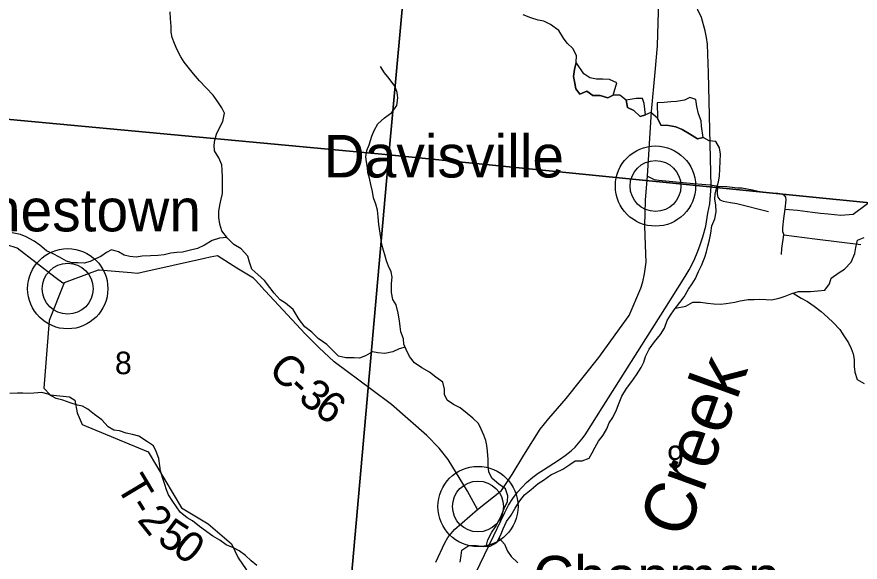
# Model space of a CAD drawing. Extents: x 1715311 to 2083412, y 146837 to 553079.
# Drawn here: x 1930397 to 1938656, y 396167 to 401506 of the extents above; entities that cross this region are included whole.
import ezdxf

# ---------------------------------------------------------------- set-up
doc = ezdxf.new("R2010")
doc.units = 0
for name, color, linetype in [('GM_X_County_Road', 7, 'Continuous'), ('GM_X_County_Road_Text', 7, 'Continuous'), ('GM_X_Minor_Lake', 7, 'Continuous'), ('GM_X_Minor_River', 7, 'Continuous'), ('GM_X_Minor_River_Text', 7, 'Continuous'), ('GM_X_Rail_Line', 7, 'Continuous'), ('GM_X_Section', 7, 'Continuous'), ('GM_X_Section_Text', 7, 'Continuous'), ('GM_X_State_Route', 7, 'Continuous'), ('GM_X_Township_Road', 7, 'Continuous'), ('GM_X_Township_Road_Text', 7, 'Continuous'), ('GM_X_Township_Subdivision', 7, 'Continuous'), ('GM_X_Unincorporated', 7, 'Continuous'), ('GM_X_Unincorporated_Location', 7, 'Continuous'), ('GM_X_Unincorporated_Text', 7, 'Continuous')]:
    doc.layers.add(name, color=color, linetype=linetype)

msp = doc.modelspace()

# ---------------------------------------------------------------- linework, layer by layer
at = {"layer": 'GM_X_County_Road'}
msp.add_lwpolyline([(1934908.2, 396682.1), (1934811.1, 396861.1), (1934620, 397170.6), (1934532.1, 397282.8), (1934410.8, 397407.2), (1934066, 397709.9), (1933874, 397853.2), (1933505.2, 398126.8), (1933354.7, 398267.8), (1933220, 398402.6), (1932787.2, 398869.5), (1932785.1, 398871.3), (1932713.9, 398946.4), (1932551, 399046.7), (1932362.9, 399165.8), (1932291.7, 399154.1), (1932235.1, 399141.4), (1931621.1, 399003.1), (1931579.7, 398993.7), (1931517.3, 398998.9), (1931203.7, 399024.9), (1931192.6, 399025.8), (1931104.6, 398993.3), (1930858.6, 398902.3), (1930845.6, 398897.5), (1930773.5, 398953.1), (1930399.6, 399241.5), (1930398.3, 399242.4), (1930299.5, 399272.6)], dxfattribs=at)
at = {"layer": 'GM_X_Minor_Lake'}
for points in [[(1935875.4, 401060.3), (1935859.2, 400990.3), (1935848.9, 400922.2), (1935860.7, 400856.1), (1935872.5, 400802), (1935912.3, 400747.8), (1935980.3, 400779.6), (1936038.1, 400737.4), (1936110.1, 400737.1), (1936183.9, 400714.8), (1936238, 400738.7)], [(1936238, 400738.7), (1936272.3, 400858.7), (1936202.5, 400893), (1936134.6, 400897.2), (1936072.7, 400897.4), (1936008.7, 400909.7), (1935950.9, 400947.9), (1935875.4, 401060.3)], [(1936555, 400547.4), (1936541.4, 400657.6), (1936523.6, 400707.7), (1936463.7, 400707.9), (1936365.7, 400690.2)], [(1936365.7, 400690.2), (1936377.4, 400620.1), (1936441.3, 400587.8), (1936503, 400529.6), (1936555, 400547.4)], [(1937119.8, 400325.2), (1937104.2, 400437.4), (1937098.3, 400487.5), (1937072.6, 400557.7), (1937056.9, 400627.8), (1937047.1, 400695.9), (1936989.2, 400716.1), (1936935.2, 400690.3), (1936859.2, 400678.5), (1936801.2, 400672.7), (1936737.3, 400666.9), (1936669.3, 400663.1), (1936670.8, 400515)], [(1936670.8, 400515), (1936704.5, 400444.8), (1936778.5, 400442.5), (1936850.4, 400428.3), (1936914.2, 400404), (1936986, 400359.7), (1937063.8, 400311.4), (1937119.8, 400325.2)]]:
    msp.add_lwpolyline(points, dxfattribs=at)
at = {"layer": 'GM_X_Minor_River'}
for points in [[(1933028.8, 398702.2), (1932976.1, 398736.5), (1932916.6, 398799), (1932875.1, 398855.3), (1932821.6, 398923.8), (1932756.1, 398984.3), (1932698.5, 399034.8), (1932674.9, 399103), (1932659.4, 399163.2), (1932593.9, 399235.7), (1932522.3, 399278.2), (1932458.8, 399340.7), (1932405.3, 399411.2), (1932385.8, 399475.4), (1932374.3, 399541.5), (1932374.6, 399599.6), (1932385.1, 399661.6), (1932397.5, 399721.6), (1932411.8, 399777.6), (1932410.2, 399829.7), (1932410.9, 399937.8), (1932407.4, 400003.9), (1932403.7, 400058), (1932374.2, 400126.3), (1932332.8, 400194.7), (1932329.1, 400248.7), (1932335.5, 400298.8), (1932351.8, 400356.7), (1932384.3, 400426.6), (1932412.6, 400480.5), (1932429.2, 400564.5), (1932403.5, 400614.7), (1932364, 400675), (1932318.5, 400739.4), (1932251, 400810), (1932185.6, 400880.5), (1932128.1, 400947), (1932086.5, 400997.3), (1932037, 401061.7), (1932003.4, 401114), (1931965.9, 401184.3), (1931942.3, 401244.6), (1931916.7, 401304.8), (1931909.1, 401357), (1931907.5, 401411), (1931902, 401491.2), (1931898.5, 401555.3)], [(1935675.8, 397044.3), (1935745.8, 397076.1), (1935813.9, 397121.9), (1935866, 397159.8), (1935933.9, 397159.6), (1936002, 397185.4), (1936032.1, 397237.3), (1936062.3, 397293.3), (1936092.4, 397351.2), (1936138.6, 397411.2), (1936174.8, 397473.1), (1936199, 397529.1), (1936233.1, 397583), (1936269.3, 397657), (1936297.6, 397727), (1936323.8, 397791), (1936368, 397866.9), (1936420.2, 397934.8), (1936464.4, 398000.7), (1936512.6, 398072.7), (1936536.7, 398124.6), (1936554.9, 398180.6), (1936591.1, 398250.6), (1936643.3, 398324.5), (1936701.5, 398394.4), (1936739.7, 398458.3), (1936767.9, 398532.3), (1936798.1, 398584.3), (1936834.2, 398636.2), (1936890.4, 398710.1), (1936932.6, 398764), (1936976.8, 398840), (1937010.9, 398891.9), (1937043.1, 398943.9), (1937073.3, 399011.9), (1937101.5, 399071.8), (1937133.7, 399151.8), (1937151.9, 399205.8), (1937166.1, 399261.8), (1937180.3, 399323.9), (1937194.5, 399387.9), (1937204.7, 399459.9), (1937232.9, 399529.9), (1937245.2, 399596), (1937241.4, 399664.1), (1937233.6, 399720.1), (1937235.8, 399770.2), (1937249.9, 399824.2), (1937270.1, 399890.2), (1937280.3, 399946.2), (1937280.6, 400018.3), (1937284.8, 400090.4), (1937287.1, 400162.5), (1937277.3, 400222.6), (1937243.5, 400284.8), (1937177.6, 400293), (1937119.8, 400325.2), (1937063.8, 400311.4), (1936986, 400359.7), (1936914.2, 400404), (1936850.4, 400428.3), (1936778.5, 400442.5), (1936704.5, 400444.8), (1936670.8, 400515), (1936607.1, 400569.2), (1936555, 400547.4), (1936503, 400529.6), (1936441.3, 400587.8), (1936377.4, 400620.1), (1936365.7, 400690.2), (1936301.9, 400738.5), (1936238, 400738.7), (1936183.9, 400714.8), (1936110.1, 400737.1), (1936038.1, 400737.4), (1935980.3, 400779.6), (1935912.3, 400747.8), (1935872.5, 400802), (1935860.7, 400856.1), (1935848.9, 400922.2), (1935859.2, 400990.3), (1935875.4, 401060.3), (1935877.6, 401128.4), (1935843.9, 401196.6), (1935788.1, 401248.8), (1935750.3, 401299), (1935706.6, 401371.2), (1935624.9, 401431.6), (1935559, 401463.8), (1935503.1, 401474), (1935431.3, 401496.3), (1935355.4, 401526.6)], [(1934994.4, 396320.5), (1935010.1, 396383.8), (1935048.3, 396459.7), (1935084.4, 396513.7), (1935116.6, 396575.6), (1935142.8, 396627.6), (1935169, 396691.6), (1935203.2, 396761.6), (1935205.4, 396815.6), (1935183.6, 396883.8), (1935115.9, 396930.1), (1935052.1, 396986.3), (1935018.3, 397048.5), (1935012.6, 397116.6), (1935012.8, 397170.7), (1935005.1, 397252.8), (1935001.3, 397308.9), (1934991.4, 397359), (1934971.6, 397411.1), (1934945.8, 397467.2), (1934918.1, 397523.4), (1934864.3, 397575.6), (1934806.5, 397621.9), (1934738.7, 397676.2), (1934674.9, 397710.4), (1934611.1, 397752.7), (1934585.3, 397808.9), (1934585.5, 397860.9), (1934567.8, 397929), (1934500, 397979.3), (1934438.2, 398025.6), (1934364.4, 398067.9), (1934290.7, 398118.2), (1934240.9, 398180.4), (1934209.2, 398248.6), (1934187.4, 398300.8), (1934183.6, 398354.8), (1934157.8, 398423), (1934152, 398473.1), (1934144.2, 398529.2), (1934130.5, 398605.3), (1934110.8, 398685.5), (1934079, 398737.6), (1934065.2, 398807.8), (1934067.5, 398895.9), (1934071.7, 398957.9), (1934063.9, 399008), (1934036.1, 399064.2), (1934018.3, 399118.3), (1934000.5, 399174.4), (1933980.8, 399240.6), (1933969, 399296.7), (1933961.2, 399346.8), (1933943.6, 399473), (1933935.9, 399549.1), (1933928.1, 399613.2), (1933912.3, 399673.3), (1933890.6, 399733.4), (1933880.8, 399797.5), (1933865, 399865.7), (1933851.3, 399927.8), (1933835.5, 399981.9), (1933829.6, 400032), (1933821.8, 400086.1), (1933816, 400136.2), (1933824.2, 400198.2), (1933848.4, 400252.2), (1933872.6, 400338.2), (1933896.8, 400394.2), (1933931, 400460.1), (1933997.2, 400518), (1934069.3, 400569.8), (1934117.5, 400639.7), (1934129.7, 400711.8), (1934121.9, 400765.9), (1934098.1, 400826), (1934042.4, 400902.3), (1933996.7, 400956.5), (1933956.9, 401020.7)], [(1932454.1, 399347), (1932382.9, 399339.2), (1932308.8, 399315.7), (1932234.6, 399272.1), (1932164.4, 399238.6), (1932098.3, 399221), (1932018.3, 399203.5), (1931964.3, 399199.9), (1931906.4, 399192.2), (1931838.3, 399176.7), (1931778.3, 399169.1), (1931704.4, 399165.6), (1931624.4, 399162.1), (1931564.4, 399154.5), (1931502.6, 399160.9), (1931448.7, 399171.3), (1931391, 399203.7), (1931323.2, 399224.2), (1931273.1, 399198.5), (1931218.8, 399160.8), (1931166.7, 399135.1), (1931114.6, 399111.4), (1931054.6, 399093.8), (1930992.7, 399098.2), (1930934.7, 399098.6), (1930882.9, 399113), (1930815.2, 399151.5), (1930751.5, 399186), (1930687.8, 399214.4), (1930622.2, 399270.9), (1930566.5, 399309.3), (1930488.9, 399351.9), (1930431.1, 399374.3), (1930351.3, 399390.9)], [(1936846.6, 398652.5), (1936948.2, 398673.9), (1937018.3, 398711.7), (1937094.3, 398711.4), (1937160.2, 398703.2), (1937222.1, 398697), (1937288, 398692.8), (1937344, 398700.6), (1937430, 398712.3), (1937482, 398726.2), (1937559.9, 398737.9), (1937617.9, 398737.7), (1937669.9, 398741.5), (1937735.8, 398737.3), (1937787.7, 398735.1), (1937861.7, 398750.9), (1937923.7, 398772.7), (1937985.8, 398796.5), (1938053.8, 398816.3), (1938117.7, 398816.1), (1938169.7, 398818), (1938241.6, 398823.7), (1938309.6, 398831.5), (1938355.8, 398891.4), (1938373.9, 398947.4), (1938450.1, 399003.2), (1938504.1, 399035.1), (1938568.3, 399104.9), (1938604.6, 399188.9), (1938614.8, 399249), (1938629, 399321), (1938697, 399346.8)], [(1937999.6, 398800.6), (1938077.5, 398752.2), (1938139.4, 398717.9), (1938205.1, 398671.7), (1938274.9, 398619.4), (1938338.7, 398563.1), (1938392.4, 398512.8), (1938456.1, 398444.5), (1938495.9, 398384.3), (1938541.6, 398314.1), (1938567.4, 398260), (1938587.2, 398207.8), (1938599, 398149.7), (1938598.8, 398081.6), (1938604.6, 398025.6), (1938628.3, 397955.4), (1938696.1, 397915.1)], [(1934200.2, 398270.1), (1934141.3, 398256.9), (1934079.2, 398227), (1934001.2, 398211.3), (1933931.3, 398217.5), (1933879.4, 398225.7), (1933811.3, 398185.9), (1933753.3, 398164.1), (1933701.3, 398166.2), (1933619.4, 398166.5), (1933547.5, 398182.8), (1933483.8, 398245.1), (1933432, 398299.3), (1933348.3, 398355.7), (1933284.6, 398420), (1933216.8, 398470.2), (1933161.1, 398542.5), (1933104.4, 398639.8), (1933028.8, 398702.2)], [(1932748.6, 396134.8), (1932693, 396179.2), (1932637.4, 396231.7), (1932573.8, 396276.1), (1932518, 396306.6), (1932446.3, 396337.1), (1932384.7, 396381.5), (1932317, 396420), (1932185.8, 396517), (1932116.3, 396571.6), (1932064.5, 396602), (1931995, 396656.5), (1931959.3, 396706.8), (1931925.7, 396759.1), (1931882.2, 396825.5), (1931862.6, 396875.6), (1931845, 396927.8), (1931823.4, 396994), (1931803.9, 397060.3), (1931796.3, 397110.4), (1931786.8, 397182.5), (1931761.2, 397248.8), (1931733.7, 397305), (1931676, 397345.5), (1931592.4, 397400.1), (1931530.6, 397416.5), (1931468.8, 397431), (1931401, 397451.4), (1931347.1, 397457.8), (1931291.4, 397492.2), (1931229.9, 397560.7), (1931158.3, 397611.3), (1931092.8, 397665.8), (1931041, 397694.2), (1930989.1, 397704.5), (1930919.4, 397725), (1930847.6, 397753.5), (1930781.8, 397770), (1930704.2, 397810.5), (1930642.4, 397829), (1930562.4, 397821.5), (1930506.4, 397817.9), (1930454.5, 397822.2), (1930402.6, 397822.6), (1930326.6, 397819.1)], [(1934737.6, 396166.5), (1934747.8, 396232.5), (1934755.9, 396284.5), (1934824, 396330.3), (1934900, 396330.1), (1934971.9, 396319.8), (1935033.8, 396321.6), (1935097.9, 396359.5), (1935134.1, 396427.4), (1935160.3, 396491.4), (1935192.5, 396563.4), (1935236.7, 396627.3), (1935278.9, 396695.2), (1935323.1, 396767.2), (1935369.3, 396827.1), (1935435.4, 396878.9), (1935501.5, 396936.8), (1935553.6, 396970.6), (1935625.7, 397022.4), (1935675.8, 397044.3)], [(1935120, 396401), (1935171.8, 396343.2), (1935201.5, 396273), (1935237.3, 396222.8), (1935305, 396160.5)]]:
    msp.add_lwpolyline(points, dxfattribs=at)
at = {"layer": 'GM_X_Rail_Line'}
msp.add_lwpolyline([(1934842.6, 395961.5), (1935067, 396429), (1935137, 396571.8), (1935177.2, 396652.8), (1935213.6, 396724.5), (1935253.3, 396790.7), (1935301.3, 396851.3), (1935345.4, 396901.5), (1935390, 396945.6), (1935450.7, 396997.9), (1935503.1, 397036.5), (1935555.4, 397070.7), (1935700.4, 397163.9), (1935766.6, 397211.3), (1935825, 397257.1), (1935864.2, 397292.9), (1935898.9, 397332), (1935930.9, 397370.1), (1935962.3, 397412.5), (1936128.8, 397678.3), (1936744.1, 398647.5), (1936944.2, 398964.5), (1936980.6, 399030.1), (1937013.1, 399091.9), (1937037.4, 399141.5), (1937058.9, 399195.5), (1937086.4, 399265), (1937116.2, 399352.1), (1937144.3, 399457.9), (1937165.5, 399583.6), (1937183.1, 399675.3), (1937196.2, 399844.4), (1937170.6, 400958.4), (1937165.7, 401141.5), (1937161.4, 401237.9), (1937151.6, 401303.9), (1937138.9, 401368.6), (1937101.1, 401499.5), (1937027.3, 401657.6)], dxfattribs=at)
at = {"layer": 'GM_X_Section'}
for points in [[(1928614.9, 406143), (1928680.9, 406138.8), (1934537, 405574.1), (1934039.3, 400155.9), (1928437.8, 400678.8)], [(1934537, 405574.1), (1934851, 405539.9), (1939653.3, 405072.8), (1939307.7, 399628.4), (1934039.3, 400155.9)], [(1934039.3, 400155.9), (1933575.8, 394927.6), (1928175.1, 395404.8), (1928437.8, 400678.8)], [(1939307.7, 399628.4), (1938910.1, 394376.1), (1933575.8, 394927.6), (1934039.3, 400155.9)]]:
    msp.add_lwpolyline(points, close=True, dxfattribs=at)
at = {"layer": 'GM_X_State_Route'}
for points in [[(1936566.7, 399872.7), (1936573.1, 399947.1), (1936612.6, 400579.5), (1936648.5, 400964), (1936670, 401222.7), (1936706.6, 402458.8), (1936713, 402611.4)], [(1934501.2, 396165.7), (1934587.5, 396354.2), (1934618.9, 396407.8), (1934684.4, 396486.3), (1934908.2, 396682.1), (1935144.7, 396867.2), (1935247.8, 397025), (1935363.1, 397213.1), (1935523.9, 397467.9), (1935605.7, 397574.1), (1935775.6, 397768.2), (1936095.6, 398170.1), (1936299.5, 398449.6), (1936393.9, 398581.7), (1936508.1, 398850.2), (1936526.4, 398910.4), (1936544.1, 398988.3), (1936561.3, 399104.3), (1936554.9, 399272), (1936548.4, 399461.1), (1936552.7, 399710.4), (1936566.7, 399872.7)]]:
    msp.add_lwpolyline(points, dxfattribs=at)
at = {"layer": 'GM_X_Township_Road'}
for points in [[(1936573.1, 399947.1), (1936639.2, 399914.3), (1936684.9, 399905.7), (1937024.6, 399874.3), (1937187.3, 399860), (1937267.2, 399848.6), (1937351.4, 399844.3), (1937454.2, 399832.9), (1937498.4, 399831.5), (1937602.6, 399811.5), (1937656.9, 399800.1), (1937715.1, 399790.9), (1937796.4, 399781.7), (1937851.3, 399780.6), (1937891.4, 399772.5), (1937913.2, 399761.1), (1937926.9, 399740.4), (1937929.2, 399715.2), (1937917.8, 399622.5), (1937906.3, 399531.9), (1937897.1, 399439.1), (1937896, 399404.8), (1937907.7, 399372.1), (1938212.8, 399332.7), (1938663.9, 399275.9)], [(1937267.2, 399848.6), (1937254.4, 399804.4), (1937254.4, 399774.4), (1937261.5, 399741.5), (1937282.9, 399715.8), (1937314.3, 399700.1), (1937387.1, 399688.7), (1937449.9, 399678.7), (1937758.2, 399600.6)], [(1937917.8, 399622.5), (1938041.5, 399612.1), (1938189.2, 399594.9), (1938268.4, 399585.4), (1938343.8, 399577.8), (1938468, 399565.7), (1938587.9, 399573), (1938969.1, 399857.2)], [(1930858.6, 398902.3), (1930713.1, 398533.9), (1930660.3, 397869.6), (1930723.6, 397806.3), (1930913.4, 397785.2), (1930966.1, 397753.6), (1930987.2, 397627.1), (1931036.3, 397515.6), (1931683, 397247.4), (1932009.9, 396699.1), (1932270.7, 396543.2), (1932499.2, 396344.8), (1932565.3, 396209.5), (1932643.4, 396095.3), (1933115, 395576.7), (1933234.1, 395448.5), (1933387.5, 395334), (1933826.5, 395073.5), (1933899.8, 395040.5)]]:
    msp.add_lwpolyline(points, dxfattribs=at)
at = {"layer": 'GM_X_Township_Subdivision'}
msp.add_lwpolyline([(1937887.5, 399178.1), (1937888.5, 399238.7), (1937907.7, 399372.1)], dxfattribs=at)
at = {"layer": 'GM_X_Unincorporated'}
for centre, radius in [((1936651.7, 399849.3), 392.8), ((1936651.7, 399849.3), 249), ((1930895, 398844.2), 392.8), ((1930895, 398844.2), 249), ((1934913.2, 396711.5), 392.8), ((1934913.2, 396711.5), 249)]:
    msp.add_circle(centre, radius, dxfattribs=at)
at = {"layer": 'GM_X_Unincorporated_Location'}
for p, q in [((1936651.7, 399849.3), (1936651.7, 399849.3)), ((1930895, 398844.2), (1930895, 398844.2)), ((1934913.2, 396711.5), (1934913.2, 396711.5))]:
    msp.add_line(p, q, dxfattribs=at)

# ---------------------------------------------------------------- texts
at = {"layer": 'GM_X_County_Road_Text'}
for s, rotation, p in [('C', 314.76817, (1932847.2, 398039.4)), ('3', 321.71229, (1933141.4, 397755.1)), ('-', 317.68205, (1933032.7, 397852.9)), ('6', 323.3312, (1933293.8, 397634.9))]:
    msp.add_text(s, height=300, rotation=rotation, dxfattribs=at).set_placement(p)
at = {"layer": 'GM_X_Minor_River_Text'}
msp.add_text('Creek', height=500.04, rotation=70.00184, dxfattribs=at).set_placement((1936951.2, 396382.4))
at = {"layer": 'GM_X_Section_Text'}
for s, p in [('8', (1931357.6, 398006.9)), ('9', (1936765.2, 397087.3))]:
    msp.add_text(s, height=221, rotation=0.00001, dxfattribs=at).set_placement(p)
at = {"layer": 'GM_X_Township_Road_Text'}
for s, rotation, p in [('T', 300.82178, (1931364.6, 396910.8)), ('-', 301.43077, (1931481.1, 396715.5)), ('2', 308.61354, (1931568.3, 396577.7)), ('5', 326.80137, (1931759.2, 396364.9)), ('0', 322.15112, (1931907.4, 396268.3))]:
    msp.add_text(s, height=300, rotation=rotation, dxfattribs=at).set_placement(p)
at = {"layer": 'GM_X_Unincorporated_Text'}
for s, p in [('Davisville', (1933401.4, 399933.5)), ('Jonestown', (1929533.8, 399405.5)), ('Chapman', (1935451.8, 395810.7))]:
    msp.add_text(s, height=417, rotation=0.00001, dxfattribs=at).set_placement(p)

doc.saveas('drawing.dxf')
